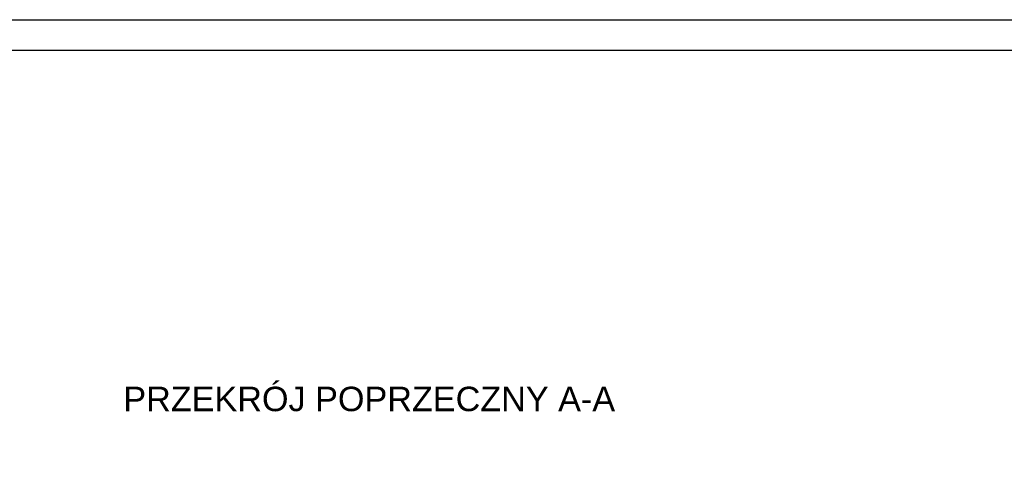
# Model space of a CAD drawing. Header units: millimetres. Extents: x -604189 to 881711, y -381903 to -7297.
# Tile 1039 of 1056: x -218699 to -202602, y -14649 to -7297. Entities that reach past the tile are written whole.
import ezdxf

# ---------------------------------------------------------------- set-up
doc = ezdxf.new("R2010")
doc.units = ezdxf.units.MM
doc.header["$LTSCALE"] = 100
doc.layers.add('LINIA5', color=1, linetype='Continuous')
doc.layers.add('OPIS', color=7, linetype='Continuous')
doc.layers.add('opisy', color=94, linetype='Continuous', lineweight=15)
doc.styles.add('Arial', font='arial.ttf')

msp = doc.modelspace()

# ---------------------------------------------------------------- linework, layer by layer
at = {"layer": 'LINIA5', "color": 0, "linetype": 'ByBlock'}
msp.add_lwpolyline([(-234949.6, -7297.2), (-192949.6, -7297.2), (-192949.6, -36997.2), (-234949.6, -36997.2)], dxfattribs=at)
msp.add_lwpolyline([(-234421.7, -36497.2), (-234421.7, -7797.2), (-193449.6, -7797.2), (-193449.6, -36497.2)], close=True, dxfattribs=at)
at = {"layer": 'OPIS', "color": 0, "linetype": 'ByBlock', "lineweight": 9}
msp.add_lwpolyline([(-234949.6, -36997.2), (-192949.6, -36997.2), (-192949.6, -7297.2), (-234949.6, -7297.2)], close=True, dxfattribs=at)
msp.add_lwpolyline([(-234949.6, -36997.2), (-192949.6, -36997.2), (-192949.6, -7297.2), (-234949.6, -7297.2)], close=True, dxfattribs=at)

# ---------------------------------------------------------------- texts
at = {"layer": 'opisy', "style": 'Arial'}
msp.add_text('PRZEKRÓJ POPRZECZNY A-A', height=400, dxfattribs=at).set_placement((-217004.9, -13698.3))

doc.saveas('drawing.dxf')
